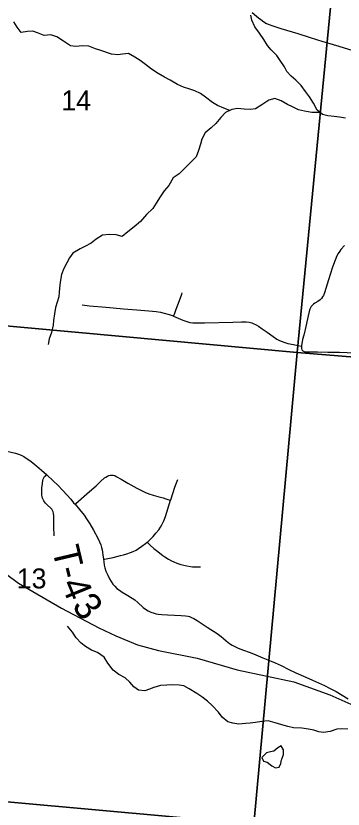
# Model space of a CAD drawing. Extents: x 0 to 1134, y 0 to 440.
# Drawn here: x 844.531 to 845.216, y 365.167 to 366.829 of the extents above; entities that cross this region are included whole.
import ezdxf

# ---------------------------------------------------------------- set-up
doc = ezdxf.new("R2010")
doc.units = 0
for name, color, linetype in [('GM_X_County_Road', 7, 'Continuous'), ('GM_X_Minor_Lake', 7, 'Continuous'), ('GM_X_Minor_River', 7, 'Continuous'), ('GM_X_Rail_Line', 7, 'Continuous'), ('GM_X_Section', 7, 'Continuous'), ('GM_X_Section_Text', 7, 'Continuous'), ('GM_X_Township_Road', 7, 'Continuous'), ('GM_X_Township_Road_Text', 7, 'Continuous')]:
    doc.layers.add(name, color=color, linetype=linetype)

msp = doc.modelspace()

# ---------------------------------------------------------------- linework, layer by layer
at = {"layer": 'GM_X_County_Road'}
msp.add_lwpolyline([(845.0257, 366.8362), (845.0346, 366.8286), (845.0388, 366.825), (845.0436, 366.8212), (845.0502, 366.8167), (845.0558, 366.8132), (845.061, 366.8107), (845.0646, 366.8093), (845.0705, 366.8072), (845.0853, 366.8024), (845.1091, 366.7955), (845.121, 366.7919), (845.1447, 366.7846), (845.1624, 366.779), (845.1713, 366.7764), (845.2067, 366.7655), (845.2359, 366.7566)], dxfattribs=at)
at = {"layer": 'GM_X_Minor_Lake'}
for points in [[(845.0872, 365.2701), (845.0876, 365.2714), (845.0907, 365.2812), (845.0911, 365.2911), (845.0863, 365.2995), (845.0791, 365.2954), (845.0711, 365.2886), (845.0635, 365.2871), (845.0552, 365.2849), (845.0456, 365.2748)], [(845.0456, 365.2748), (845.049, 365.2671), (845.0569, 365.2652), (845.0667, 365.2579), (845.0742, 365.2533), (845.0818, 365.2548), (845.0853, 365.2627), (845.0872, 365.2701)]]:
    msp.add_lwpolyline(points, dxfattribs=at)
at = {"layer": 'GM_X_Minor_River'}
for points in [[(845.2209, 366.6146), (845.2085, 366.617), (845.1971, 366.6182), (845.1839, 366.6198), (845.1726, 366.6226), (845.1613, 366.6318), (845.1535, 366.6462), (845.1452, 366.6596), (845.137, 366.6706), (845.128, 366.6832), (845.1168, 366.6946), (845.107, 366.7027), (845.098, 366.7122), (845.0928, 366.7221), (845.0842, 366.7358), (845.077, 366.7461), (845.0654, 366.7576), (845.0575, 366.7671), (845.0501, 366.7797), (845.0407, 366.793), (845.0313, 366.806), (845.025, 366.8204), (845.0224, 366.8307)], [(844.979, 366.6308), (844.9661, 366.6359), (844.9529, 366.6416), (844.9424, 366.6478), (844.9277, 366.6589), (844.9172, 366.6662), (844.9055, 366.6723), (844.8953, 366.6754), (844.8821, 366.6797), (844.8689, 366.6855), (844.8542, 366.6943), (844.8418, 366.7005), (844.8286, 366.7081), (844.8151, 366.7177), (844.8026, 366.7273), (844.7914, 366.7353), (844.7801, 366.7426), (844.7669, 366.7499), (844.7544, 366.7485), (844.7442, 366.7471), (844.7309, 366.749), (844.709, 366.7568), (844.6973, 366.7599), (844.6838, 366.7657), (844.6702, 366.7666), (844.6565, 366.7648), (844.6452, 366.7664), (844.6305, 366.7763), (844.6166, 366.7851), (844.6041, 366.7894), (844.5905, 366.788), (844.5765, 366.7934), (844.5667, 366.7973), (844.5554, 366.7966), (844.5421, 366.794), (844.5335, 366.8055), (844.5264, 366.8165)], [(845.1675, 366.6267), (845.1503, 366.6269), (845.1348, 366.6293), (845.1227, 366.632), (845.1099, 366.6386), (845.0997, 366.6436), (845.0865, 366.6513), (845.0726, 366.6559), (845.0601, 366.6522), (845.0456, 366.6428), (845.0327, 366.6342), (845.0217, 366.6328), (845.0089, 366.6336), (844.9945, 366.6349), (844.9828, 366.6327), (844.9698, 366.6263), (844.9599, 366.6162), (844.9496, 366.6034), (844.9394, 366.5947), (844.9268, 366.5838), (844.9199, 366.5706), (844.9175, 366.5604), (844.9133, 366.5468), (844.9083, 366.5335), (844.8953, 366.5207), (844.8827, 366.5079), (844.8728, 366.4981), (844.8603, 366.4899), (844.8511, 366.474), (844.8411, 366.4624), (844.8331, 366.4499), (844.8247, 366.4367), (844.8174, 366.4254), (844.8041, 366.4126), (844.7915, 366.3983), (844.7789, 366.387), (844.7656, 366.3768), (844.7534, 366.3667), (844.7406, 366.3702), (844.7266, 366.3711), (844.7126, 366.3693), (844.6989, 366.3614), (844.6886, 366.3528), (844.6753, 366.3457), (844.6658, 366.3408), (844.6499, 366.3322), (844.643, 366.3224), (844.6376, 366.3114), (844.6315, 366.2994), (844.6265, 366.2869), (844.6241, 366.2751), (844.6229, 366.2653), (844.6217, 366.2501), (844.6208, 366.2403), (844.6177, 366.2289), (844.6142, 366.2183), (844.6119, 366.2047), (844.6099, 366.1911), (844.6094, 366.1808), (844.6055, 366.1653), (844.6005, 366.1525), (844.5989, 366.1403)], [(845.2258, 365.3345), (845.2122, 365.3353), (845.2023, 365.3343), (845.189, 365.3298), (845.1746, 365.3273), (845.1648, 365.3292), (845.1546, 365.3323), (845.1433, 365.3343), (845.1293, 365.3367), (845.1123, 365.3376), (845.0998, 365.3403), (845.0874, 365.3438), (845.0738, 365.3481), (845.0591, 365.352), (845.0454, 365.3506), (845.0326, 365.3488), (845.0212, 365.3474), (845.0114, 365.3463), (844.9977, 365.3453), (844.9849, 365.3469), (844.9743, 365.35), (844.9627, 365.3599), (844.9548, 365.3699), (844.942, 365.384), (844.9319, 365.3935), (844.9202, 365.402), (844.9097, 365.4093), (844.8939, 365.4189), (844.8822, 365.425), (844.8724, 365.427), (844.8595, 365.4271), (844.847, 365.4268), (844.8338, 365.4261), (844.8198, 365.4217), (844.8103, 365.4183), (844.8008, 365.4146), (844.7879, 365.4162), (844.7782, 365.4231), (844.7695, 365.4331), (844.7594, 365.4418), (844.7462, 365.4492), (844.7345, 365.4583), (844.7233, 365.4725), (844.7155, 365.4854), (844.7019, 365.495), (844.6891, 365.5), (844.677, 365.5077), (844.6673, 365.515), (844.6575, 365.5257), (844.6496, 365.5375), (844.6388, 365.5501)]]:
    msp.add_lwpolyline(points, dxfattribs=at)
at = {"layer": 'GM_X_Rail_Line'}
msp.add_lwpolyline([(844.4788, 365.6828), (844.5366, 365.6405), (844.6265, 365.5882), (844.7048, 365.5468), (844.7399, 365.5301), (844.7854, 365.5111), (844.8292, 365.4992), (844.9105, 365.483), (844.9942, 365.4585), (845.1128, 365.434), (845.188, 365.4066), (845.2508, 365.3785), (845.304, 365.3451), (845.4162, 365.2651), (845.4698, 365.2091), (845.5097, 365.125)], dxfattribs=at)
at = {"layer": 'GM_X_Section'}
for points in [[(845.2152, 367.115), (845.1199, 366.1238), (844.0984, 366.2173), (844.1986, 367.2062)], [(846.2285, 367.0254), (846.1306, 366.041), (845.1199, 366.1238), (845.2152, 367.115)], [(844.0984, 366.2173), (845.1199, 366.1238), (845.0287, 365.1352), (844.0189, 365.227)], [(845.1199, 366.1238), (846.1306, 366.041), (846.0373, 365.0414), (845.0287, 365.1352)], [(845.0287, 365.1352), (844.9419, 364.1359), (843.942, 364.2322), (844.0189, 365.227)]]:
    msp.add_lwpolyline(points, close=True, dxfattribs=at)
at = {"layer": 'GM_X_Township_Road'}
for points in [[(845.2187, 366.3482), (845.2113, 366.3399), (845.2086, 366.3364), (845.2052, 366.3312), (845.2028, 366.3264), (845.1989, 366.317), (845.1937, 366.3023), (845.189, 366.2875), (845.1827, 366.2667), (845.1768, 366.249), (845.1744, 366.2432), (845.1729, 366.2405), (845.1706, 366.2372), (845.1678, 366.2341), (845.163, 366.2304), (845.1569, 366.2268), (845.1538, 366.2247), (845.1513, 366.2224), (845.1492, 366.2199), (845.1476, 366.2173), (845.1462, 366.2143), (845.1448, 366.2096), (845.1428, 366.2008), (845.1362, 366.172), (845.1357, 366.169), (845.1333, 366.1599), (845.1309, 366.1509), (845.1291, 366.1418), (845.1287, 366.1387), (845.1286, 366.1371)], [(844.861, 366.2), (844.8634, 366.2063), (844.8666, 366.2148), (844.8734, 366.2324), (844.8785, 366.2459), (844.8792, 366.2488)], [(844.6697, 366.2233), (844.6851, 366.2218), (844.7192, 366.2188), (844.7347, 366.2174), (844.7563, 366.2153), (844.7841, 366.213), (844.8089, 366.2111), (844.8243, 366.2095), (844.8339, 366.2083), (844.8414, 366.2065), (844.8516, 366.2034), (844.8604, 366.2003), (844.861, 366.2)], [(844.861, 366.2), (844.8803, 366.1916), (844.8891, 366.1884), (844.8951, 366.1869), (844.9012, 366.186), (844.9074, 366.1857), (844.926, 366.1861), (844.9849, 366.1875), (845.0035, 366.1879), (845.0128, 366.1877), (845.019, 366.187), (845.022, 366.1864), (845.025, 366.1856), (845.0279, 366.1845), (845.0336, 366.1819), (845.039, 366.1788), (845.0467, 366.1736), (845.0567, 366.1662), (845.0692, 366.1571), (845.077, 366.152), (845.0825, 366.1491), (845.0882, 366.1466), (845.0941, 366.1446), (845.1, 366.1429), (845.1122, 366.1405), (845.1213, 366.1386), (845.1286, 366.1371)], [(845.1286, 366.1371), (845.1285, 366.1356), (845.1287, 366.1324), (845.1297, 366.1295), (845.1316, 366.1272), (845.1343, 366.1257), (845.1373, 366.125), (845.1404, 366.1248), (845.1529, 366.125), (845.1622, 366.1251), (845.1839, 366.1247), (845.2081, 366.1241), (845.2243, 366.1236), (845.2651, 366.1206), (845.2789, 366.1195), (845.2903, 366.1186), (845.3242, 366.1161), (845.3675, 366.1121), (845.4389, 366.1065), (845.4856, 366.1026), (845.4955, 366.1012)], [(844.3967, 365.936), (844.3995, 365.9356), (844.4078, 365.9344), (844.4262, 365.9315), (844.4447, 365.9284), (844.4816, 365.9223), (844.5092, 365.9176), (844.5214, 365.9151), (844.5304, 365.9127), (844.5362, 365.9107), (844.5419, 365.9084), (844.5474, 365.9056), (844.5527, 365.9025), (844.5604, 365.8972), (844.5701, 365.8895), (844.5847, 365.8772), (844.595, 365.8678)], [(844.6111, 365.7397), (844.6103, 365.7592), (844.6102, 365.7709), (844.6102, 365.7806), (844.6096, 365.7868), (844.6089, 365.7898), (844.6077, 365.7926), (844.606, 365.7952), (844.604, 365.7975), (844.5972, 365.8038), (844.5929, 365.8082), (844.591, 365.8106), (844.5893, 365.8132), (844.5879, 365.8159), (844.5869, 365.8188), (844.5861, 365.8218), (844.5856, 365.8248), (844.5853, 365.831), (844.5856, 365.8402), (844.5864, 365.8494), (844.5873, 365.8555), (844.5881, 365.8585), (844.5892, 365.8613), (844.5911, 365.8639), (844.5934, 365.8662), (844.595, 365.8678)], [(844.595, 365.8678), (844.6097, 365.8544), (844.6186, 365.8457), (844.6293, 365.8344), (844.6459, 365.8161), (844.6519, 365.809), (844.6548, 365.8056)], [(844.6548, 365.8056), (844.6566, 365.8072), (844.6854, 365.8326), (844.699, 365.8447), (844.708, 365.8532), (844.7167, 365.8609), (844.7194, 365.8627), (844.7226, 365.8647), (844.7258, 365.8659), (844.7287, 365.8666), (844.7317, 365.8669), (844.7346, 365.8667), (844.7378, 365.8658), (844.741, 365.8641), (844.7511, 365.8586), (844.7655, 365.8499), (844.7841, 365.8397), (844.7923, 365.8353), (844.8007, 365.8313), (844.8094, 365.8278), (844.8182, 365.8248), (844.828, 365.8221), (844.839, 365.819), (844.8448, 365.8171), (844.8488, 365.8159), (844.8519, 365.815), (844.8549, 365.8141)], [(844.8549, 365.8141), (844.8552, 365.8152), (844.8639, 365.8417), (844.8671, 365.8504), (844.8697, 365.8579)], [(844.8057, 365.7262), (844.807, 365.7273), (844.8116, 365.7315), (844.8181, 365.7382), (844.8242, 365.7451), (844.8299, 365.7523), (844.8334, 365.7575), (844.8365, 365.7628), (844.8405, 365.7711), (844.8442, 365.7804), (844.8549, 365.8141)], [(844.6548, 365.8056), (844.6639, 365.7948), (844.6736, 365.7827), (844.679, 365.7752), (844.6856, 365.7648), (844.6934, 365.7513), (844.7023, 365.735), (844.7063, 365.7267), (844.7086, 365.721), (844.7105, 365.7151), (844.7115, 365.7103), (844.7124, 365.7055), (844.7131, 365.6999), (844.7143, 365.6904)], [(844.7143, 365.6904), (844.7165, 365.6908), (844.7233, 365.6921), (844.7343, 365.6945), (844.7501, 365.6983), (844.756, 365.6998), (844.7632, 365.7019), (844.7712, 365.7046), (844.7766, 365.7069), (844.7827, 365.7098), (844.7878, 365.713), (844.7948, 365.7178), (844.8023, 365.7233), (844.8057, 365.7262)], [(844.8057, 365.7262), (844.8069, 365.725), (844.8125, 365.7196), (844.82, 365.7129), (844.8253, 365.7086), (844.8385, 365.6987), (844.8425, 365.6957), (844.8505, 365.6907), (844.8565, 365.6874), (844.8619, 365.6848), (844.8679, 365.6824), (844.8765, 365.6797), (844.8886, 365.6769), (844.8964, 365.6752), (844.9003, 365.6748), (844.9054, 365.6746), (844.9114, 365.6745), (844.9145, 365.6745), (844.9175, 365.6745)], [(844.7143, 365.6904), (844.715, 365.6848), (844.7161, 365.6779), (844.7173, 365.6723), (844.7196, 365.6656), (844.7233, 365.6571), (844.7268, 365.6497), (844.7305, 365.6438), (844.734, 365.6386), (844.738, 365.6338), (844.7424, 365.6293), (844.7477, 365.6255), (844.7533, 365.6217), (844.7617, 365.6167), (844.7745, 365.609), (844.7798, 365.6052), (844.7861, 365.5999), (844.7976, 365.5895), (844.8026, 365.5857), (844.8079, 365.5823), (844.8136, 365.5796), (844.8201, 365.5775), (844.8246, 365.5764), (844.8291, 365.5757), (844.8365, 365.5747), (844.8486, 365.5738), (844.8628, 365.5734), (844.8766, 365.5728), (844.8858, 365.5721), (844.8913, 365.5714), (844.8942, 365.5705), (844.8984, 365.5688), (844.9033, 365.5665), (844.9103, 365.5625), (844.9315, 365.5485), (844.9524, 365.5348), (844.9608, 365.5284), (844.9652, 365.5247), (844.9709, 365.5198), (844.9783, 365.514), (844.9835, 365.5107), (844.9893, 365.5075), (844.9964, 365.5045), (845.007, 365.5002), (845.0189, 365.4955), (845.0282, 365.492), (845.0475, 365.4843), (845.0654, 365.4773), (845.0739, 365.4737), (845.0862, 365.4677), (845.1024, 365.4593), (845.1169, 365.4525), (845.1378, 365.4433), (845.1516, 365.4372), (845.1643, 365.4317), (845.1771, 365.4257), (845.1875, 365.4205), (845.2012, 365.4131), (845.2141, 365.4057), (845.2266, 365.3979)]]:
    msp.add_lwpolyline(points, dxfattribs=at)

# ---------------------------------------------------------------- texts
at = {"layer": 'GM_X_Section_Text'}
for s, p in [('14', (844.6261, 366.631)), ('13', (844.5328, 365.6294))]:
    msp.add_text(s, height=0.04186, rotation=0, dxfattribs=at).set_placement(p)
at = {"layer": 'GM_X_Township_Road_Text'}
for s, rotation, p in [('T', 283.266, (844.6064, 365.7122)), ('-', 283.9384, (844.6163, 365.6701)), ('4', 292.162, (844.6247, 365.639)), ('3', 308.0375, (844.6465, 365.5918))]:
    msp.add_text(s, height=0.0568, rotation=rotation, dxfattribs=at).set_placement(p)

doc.saveas('drawing.dxf')
